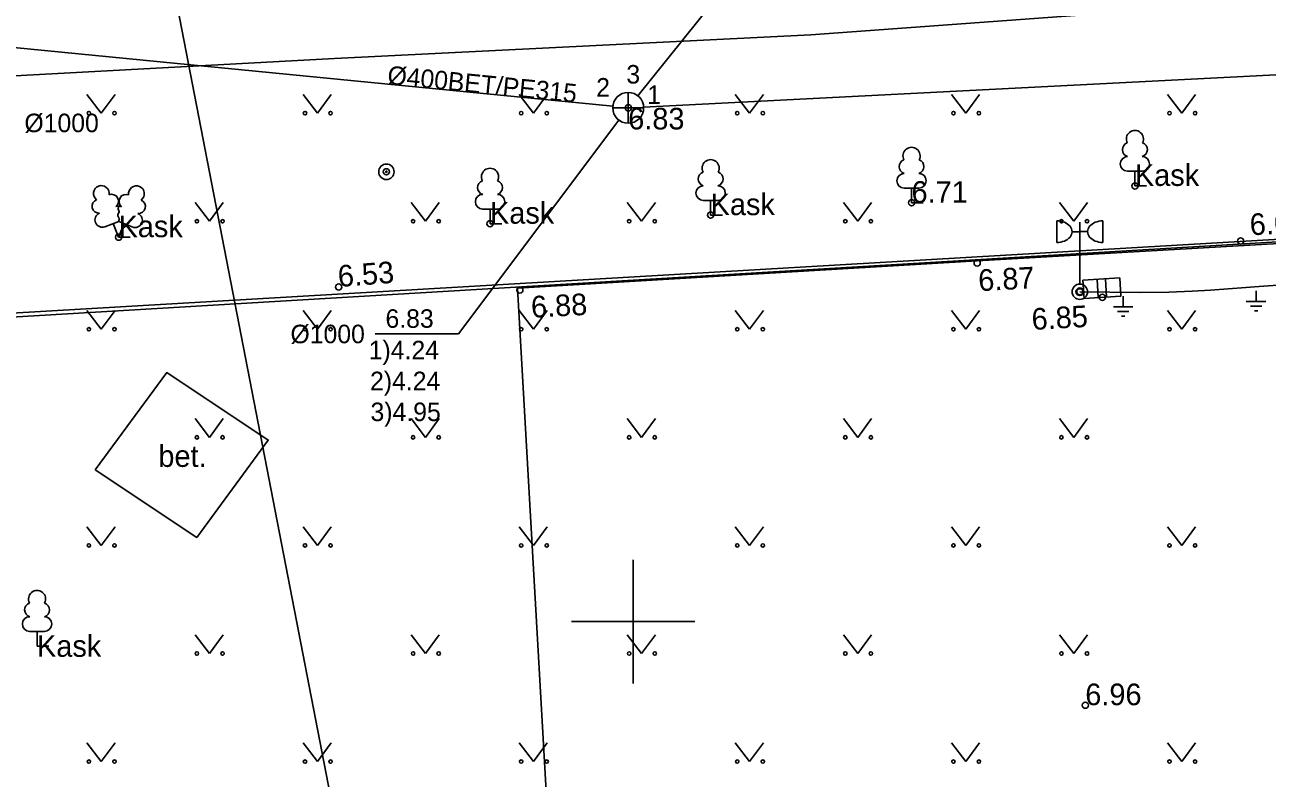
# Model space of a CAD drawing. Extents: x 473307 to 473719, y 6532843 to 6533381.
# Drawn here: x 473380.29 to 473420.53, y 6533244.93 to 6533269.33 of the extents above; entities that cross this region are included whole.
import ezdxf

# ---------------------------------------------------------------- set-up
doc = ezdxf.new("R2010")
doc.units = 0
for name, color, linetype in [('AED', 7, 'Continuous'), ('Default', 7, 'Continuous'), ('ELRAJATISMP', 7, 'Continuous'), ('HALJASTUS', 7, 'Continuous'), ('KKAEV', 7, 'Continuous'), ('KKAEV_NR', 7, 'Continuous'), ('KORGUS', 7, 'Continuous'), ('KPKAABEL', 7, 'Continuous'), ('KTRASS', 7, 'Continuous'), ('KTRASS_TEKST', 7, 'Continuous'), ('MPKAABEL', 7, 'Continuous'), ('PIIR', 7, 'Continuous'), ('POST', 7, 'Continuous'), ('PUU', 7, 'Continuous'), ('TEE', 7, 'Continuous'), ('VORK', 7, 'Continuous'), ('VTRASS', 7, 'Continuous')]:
    doc.layers.add(name, color=color, linetype=linetype)

# ---------------------------------------------------------------- blocks, each defined once
blk = doc.blocks.new('PRMAST')
at = {"layer": 'Default'}
for p, q in [((0, 4.5), (0, 0.5)), ((1.5, 3.193), (1.5, 4.593))]:
    blk.add_line(p, q, dxfattribs=at)
blk.add_lwpolyline([(0.5, 3.893), (0, 3.893)], dxfattribs=at)
blk.add_ellipse((1.5, 3.893), major_axis=(-1, 0), ratio=0.7, start_param=4.712389, end_param=7.853982, dxfattribs=at)
blk = doc.blocks.new('MEPOST')
at = {"layer": 'Default'}
blk.add_circle((0, 0), 0.5, dxfattribs=at)
for start, end in [(0, 180), (180, 0)]:
    blk.add_arc((0, 0), 0.25, start, end, dxfattribs=at)
blk = doc.blocks.new('ELKAPP')
at = {"layer": 'Default'}
for p, q in [((1.195, 0.597), (-1.195, 0.597)), ((-1.195, 0.597), (-1.195, -0.597)), ((-0.271, 0.597), (-0.271, -0.597)), ((0.271, 0.597), (0.271, -0.597)), ((1.195, -0.597), (1.195, 0.597)), ((-1.195, -0.597), (1.195, -0.597))]:
    blk.add_line(p, q, dxfattribs=at)
blk = doc.blocks.new('MAANDU')
at = {"layer": 'Default'}
for points in [[(0, 0), (0, -0.678)], [(0.636, -0.678), (-0.636, -0.678)], [(0.368, -0.978), (-0.368, -0.978)], [(0.1, -1.278), (-0.1, -1.278)]]:
    blk.add_lwpolyline(points, dxfattribs=at)
blk = doc.blocks.new('LEHTP1')
at = {"layer": 'Default'}
for p, q in [((0.48, 0.95), (-0.48, 0.95)), ((0, 0), (0, 0.95)), ((0.76, 0), (0, 0))]:
    blk.add_line(p, q, dxfattribs=at)
for centre, radius, start, end in [((0, 3.04), 0.554, 332.5799, 207.4201), ((-0.34, 2.345), 0.465, 109.02174, 253.14154), ((0.34, 2.345), 0.465, 286.85082, 70.98591), ((-0.475, 1.425), 0.475, 90.0016, 269.3953), ((0.475, 1.425), 0.475, 270.6047, 89.9984)]:
    blk.add_arc(centre, radius, start, end, dxfattribs=at)
blk = doc.blocks.new('KAKAEV')
at = {"layer": 'Default'}
for p, q in [((0, -1), (0, 1)), ((-1, 0), (1, 0))]:
    blk.add_line(p, q, dxfattribs=at)
blk.add_circle((0, 0), 1, dxfattribs=at)
blk = doc.blocks.new('LEHTP2')
at = {"layer": 'Default'}
for p, q in [((-0.88, 0.67), (0.01, 1.02)), ((0, 0), (-0.35, 0.88)), ((0, 0), (0.36, 0.88)), ((0.01, 1.02), (0.89, 0.66)), ((0.76, 0), (0, 0))]:
    blk.add_line(p, q, dxfattribs=at)
blk.add_lwpolyline([(0.01, 2.01), (-0.03, 1.86), (-0.03, 1.82), (-0.01, 1.76), (0.03, 1.69), (0.04, 1.65), (0.01, 1.58), (-0.04, 1.48), (-0.05, 1.43), (-0.04, 1.4), (-0.02, 1.34), (0.05, 1.22), (0.06, 1.18), (0.05, 1.14), (0.02, 1.07), (0.01, 1.02)], dxfattribs=at)
for centre, radius, start, end in [((-1.114, 2.828), 0.512, 111.50269, 232.51731), ((-1.114, 2.828), 0.512, 350.48556, 111.50017), ((1.158, 2.811), 0.512, 67.6168, 188.63142), ((1.158, 2.811), 0.512, 306.59966, 67.61428), ((-1.262, 2.005), 0.448, 111.43041, 274.49868), ((-0.445, 2.327), 0.448, 308.50412, 111.57247), ((0.481, 2.318), 0.45, 67.7016, 230.51262), ((0.008, 1.535), 0.475, 66.76552, 111.50149), ((1.293, 1.986), 0.448, 264.6183, 67.68657), ((-1.053, 1.117), 0.475, 111.50143, 291.50036), ((1.07, 1.101), 0.475, 247.61661, 67.61554)]:
    blk.add_arc(centre, radius, start, end, dxfattribs=at)
blk = doc.blocks.new('MURU')
at = {"layer": 'Default'}
for p, q in [((-0.927, 1.213), (0, 0)), ((0, 0), (0.891, 1.213))]:
    blk.add_line(p, q, dxfattribs=at)
for centre in [(-0.802, 0), (0.856, 0)]:
    blk.add_circle(centre, 0.11, dxfattribs=at)
blk = doc.blocks.new('VKORIS')
at = {"layer": 'Default'}
for p, q in [((0, 4), (0, -4)), ((-4, 0), (4, 0))]:
    blk.add_line(p, q, dxfattribs=at)
blk = doc.blocks.new('BEPOST')
at = {"layer": 'Default'}
for radius in [0.5, 0.0467]:
    blk.add_circle((0, 0), radius, dxfattribs=at)

msp = doc.modelspace()

# ---------------------------------------------------------------- linework, layer by layer
at = {"layer": 'AED'}
msp.add_lwpolyline([(473384.104, 6533217.441), (473383.137, 6533220.726), (473372.835, 6533259.576), (473445.927, 6533263.844)], dxfattribs=at)
at = {"layer": 'KKAEV_NR'}
msp.add_lwpolyline([(473399.538, 6533266.239), (473394.339, 6533259.315), (473391.642, 6533259.315)], dxfattribs=at)
at = {"layer": 'KORGUS'}
for centre in [(473399.838, 6533266.639), (473392.006, 6533264.568), (473416.25, 6533264.11), (473409.015, 6533263.563), (473402.508, 6533263.164), (473395.362, 6533262.886), (473383.33, 6533262.45), (473419.675, 6533262.326), (473411.141, 6533261.616), (473390.46, 6533260.835), (473396.328, 6533260.737), (473414.466, 6533260.682), (473415.199, 6533260.501), (473414.643, 6533247.293)]:
    msp.add_circle(centre, 0.1, dxfattribs=at)
at = {"layer": 'KPKAABEL'}
msp.add_lwpolyline([(473353.442, 6533266.475), (473356.914, 6533266.999), (473362.351, 6533267.084), (473370.408, 6533267.159), (473390.326, 6533268.234), (473405.754, 6533269.007), (473418.445, 6533269.933), (473432.973, 6533270.56), (473448.952, 6533271.468), (473462.862, 6533272.322), (473472.995, 6533272.957), (473474.843, 6533272.925), (473475.447, 6533272.555), (473475.76, 6533272.032), (473476.188, 6533269.185), (473476.53, 6533268.446), (473476.993, 6533268.058), (473477.779, 6533268.045)], dxfattribs=at)
at = {"layer": 'KTRASS'}
for p, q in [((473374.311, 6533269.146), (473399.34, 6533266.688)), ((473400.337, 6533266.664), (473446.678, 6533269.032))]:
    msp.add_line(p, q, dxfattribs=at)
msp.add_lwpolyline([(473400.151, 6533267.029), (473403.599, 6533271.322), (473411.269, 6533272.338)], dxfattribs=at)
at = {"layer": 'MPKAABEL'}
msp.add_lwpolyline([(473429.907, 6533261.511), (473420.42, 6533260.861), (473418.701, 6533260.739), (473418.105, 6533260.699), (473417.344, 6533260.667), (473416.418, 6533260.654), (473414.466, 6533260.682)], dxfattribs=at)
at = {"layer": 'PIIR'}
msp.add_lwpolyline([(473306.698, 6533269.314), (473318.22, 6533273.04), (473319.15, 6533273.32), (473325.84, 6533274.58), (473345.31, 6533277.99), (473387.78, 6533284.78), (473409.45, 6533285.94), (473429.73, 6533289.19), (473430.17, 6533286.8), (473480.73, 6533288.66), (473545.58, 6533292.4), (473585.1, 6533294.7), (473599.09, 6533295.91), (473601.54, 6533272.81), (473586.5, 6533271.93), (473496.37, 6533266.79), (473372.23, 6533259.41), (473356.5, 6533258.46), (473354.97, 6533266.17), (473326.61, 6533261.28), (473306.698, 6533254.866)], dxfattribs=at)
msp.add_lwpolyline([(473383.26, 6533220.83), (473372.23, 6533259.41), (473496.37, 6533266.79), (473499.84, 6533206.38), (473559.2, 6533209.37), (473561.43, 6533165.2), (473601.75, 6533167.04), (473607.56, 6533132.38), (473611.09, 6533109.85), (473618.6, 6533063.82), (473572.63, 6533056.43), (473548.5, 6533028.91), (473478.82, 6533017), (473455.33, 6533045.76), (473432.18, 6533083.36), (473429.59, 6533087.74), (473409.64, 6533129), (473385.1, 6533214.25), (473398.68, 6533216.8), (473398.11, 6533224.3)], close=True, dxfattribs=at)
at = {"layer": 'POST'}
msp.add_line((473413.716, 6533262.978), (473413.716, 6533262.278), dxfattribs=at)
msp.add_lwpolyline([(473414.216, 6533262.628), (473414.466, 6533262.628)], dxfattribs=at)
msp.add_ellipse((473413.716, 6533262.628), major_axis=(0.5, 0), ratio=0.7, start_param=4.712389, end_param=7.853982, dxfattribs=at)
at = {"layer": 'TEE'}
for points in [[(473396.254, 6533260.803), (473411.137, 6533261.686), (473430.688, 6533262.81), (473450.64, 6533263.99), (473471.14, 6533265.187), (473496.199, 6533266.651), (473497.903, 6533237.901), (473499.304, 6533214.158), (473499.292, 6533213.775), (473499.248, 6533213.313), (473499.158, 6533212.95), (473498.962, 6533212.533), (473498.665, 6533212.147), (473498.271, 6533211.83), (473497.797, 6533211.622), (473497.201, 6533211.492), (473496.826, 6533211.447), (473473.837, 6533210.118), (473452.83, 6533208.91), (473434.945, 6533207.846), (473416.821, 6533206.798), (473399.468, 6533205.756), (473398.532, 6533221.8), (473397.351, 6533241.472)], [(473382.576, 6533254.91), (473384.892, 6533258.063), (473388.177, 6533255.879), (473385.861, 6533252.726)]]:
    msp.add_lwpolyline(points, close=True, dxfattribs=at)
at = {"layer": 'VTRASS'}
msp.add_line((473385.113, 6533270.574), (473394.68, 6533221.189), dxfattribs=at)

# ---------------------------------------------------------------- block references
at = {"layer": 'ELRAJATISMP', "xscale": 0.5000000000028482, "yscale": 0.5000000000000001, "rotation": 3.290350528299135}
msp.add_blockref('ELKAPP', (473415.182, 6533260.799), dxfattribs=at)
at = {"layer": 'HALJASTUS', "xscale": 0.5, "yscale": 0.5}
for p in [(473382.771, 6533266.467), (473389.771, 6533266.467), (473396.771, 6533266.467), (473403.771, 6533266.467), (473410.771, 6533266.467), (473417.771, 6533266.467), (473386.271, 6533262.967), (473393.271, 6533262.967), (473400.271, 6533262.967), (473407.271, 6533262.967), (473414.271, 6533262.967), (473382.771, 6533259.467), (473389.771, 6533259.467), (473396.771, 6533259.467), (473403.771, 6533259.467), (473410.771, 6533259.467), (473417.771, 6533259.467), (473386.271, 6533255.967), (473393.271, 6533255.967), (473400.271, 6533255.967), (473407.271, 6533255.967), (473414.271, 6533255.967), (473382.771, 6533252.467), (473389.771, 6533252.467), (473396.771, 6533252.467), (473403.771, 6533252.467), (473410.771, 6533252.467), (473417.771, 6533252.467), (473386.271, 6533248.967), (473393.271, 6533248.967), (473400.271, 6533248.967), (473407.271, 6533248.967), (473414.271, 6533248.967), (473382.771, 6533245.467), (473389.771, 6533245.467), (473396.771, 6533245.467), (473403.771, 6533245.467), (473410.771, 6533245.467), (473417.771, 6533245.467)]:
    msp.add_blockref('MURU', p, dxfattribs=at)
at = {"layer": 'KKAEV', "xscale": 0.5, "yscale": 0.5}
msp.add_blockref('KAKAEV', (473399.838, 6533266.639), dxfattribs=at)
at = {"layer": 'MPKAABEL', "xscale": 0.5, "yscale": 0.5}
for p in [(473420.177, 6533260.709), (473415.87, 6533260.535)]:
    msp.add_blockref('MAANDU', p, dxfattribs=at)
at = {"layer": 'POST'}
for name, p, xscale, yscale in [('BEPOST', (473392.006, 6533264.568), 0.5, 0.5), ('PRMAST', (473414.466, 6533260.682), 0.4999999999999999, 0.4999999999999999), ('MEPOST', (473414.466, 6533260.682), 0.4999999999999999, 0.4999999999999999)]:
    msp.add_blockref(name, p, dxfattribs=dict(at, xscale=xscale, yscale=yscale))
at = {"layer": 'PUU', "xscale": 0.5, "yscale": 0.5}
for name, p in [('LEHTP1', (473416.25, 6533264.11)), ('LEHTP1', (473409.015, 6533263.563)), ('LEHTP1', (473395.362, 6533262.886)), ('LEHTP1', (473402.508, 6533263.164)), ('LEHTP2', (473383.33, 6533262.45)), ('LEHTP1', (473380.69, 6533249.21))]:
    msp.add_blockref(name, p, dxfattribs=at)
at = {"layer": 'VORK', "xscale": 0.5, "yscale": 0.5}
msp.add_blockref('VKORIS', (473400, 6533250), dxfattribs=at)

# ---------------------------------------------------------------- texts
at = {"layer": 'KKAEV_NR'}
for s, p in [('3', (473399.778, 6533267.425)), ('2', (473398.802, 6533267.003)), ('1', (473400.454, 6533266.765)), ('%%c1000', (473380.281, 6533265.85)), ('6.83', (473391.976, 6533259.515)), ('%%c1000', (473388.899, 6533259.015)), ('1)4.24', (473391.434, 6533258.494)), ('2)4.24', (473391.476, 6533257.494)), ('3)4.95', (473391.491, 6533256.494))]:
    msp.add_text(s, height=0.6, dxfattribs=at).set_placement(p)
at = {"layer": 'KORGUS'}
for s, p in [('6.83', (473399.838, 6533265.939)), ('6.71', (473409.015, 6533263.563)), ('6.96', (473414.643, 6533247.293))]:
    msp.add_text(s, height=0.7, dxfattribs=at).set_placement(p)
for s, rotation, p in [('6.66', 3.2891, (473419.988, 6533262.508)), ('6.53', 4.4241, (473390.46, 6533260.835)), ('6.87', 3, (473411.193, 6533260.701)), ('6.88', 3, (473396.707, 6533259.84)), ('6.85', 3.2904, (473412.923, 6533259.443))]:
    msp.add_text(s, height=0.7, rotation=rotation, dxfattribs=at).set_placement(p)
at = {"layer": 'KTRASS_TEKST'}
msp.add_text('%%C400BET/PE315', height=0.6, rotation=354.3561, dxfattribs=at).set_placement((473392.019, 6533267.409))
at = {"layer": 'PUU'}
for p in [(473416.25, 6533264.11), (473402.508, 6533263.164), (473395.362, 6533262.886), (473383.33, 6533262.45), (473380.69, 6533248.86)]:
    msp.add_text('Kask', height=0.7, dxfattribs=at).set_placement(p)
at = {"layer": 'TEE'}
msp.add_text('bet.', height=0.7, dxfattribs=at).set_placement((473384.62, 6533255.01))

doc.saveas('drawing.dxf')
